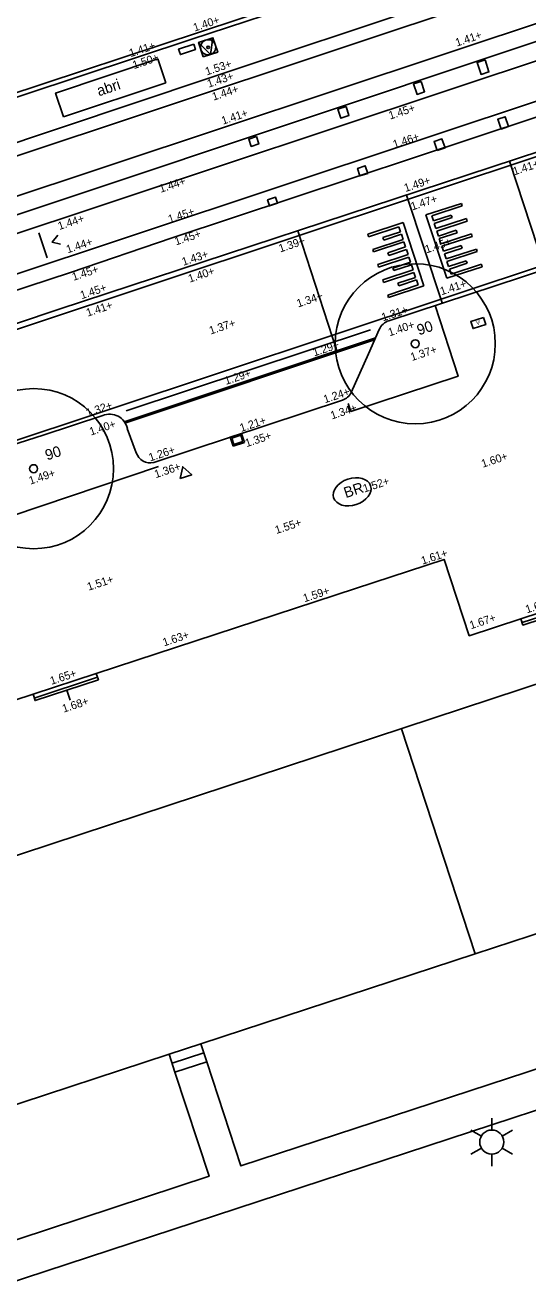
# Model space of a CAD drawing. Extents: x 122462 to 123306, y 485548 to 486417.
# Drawn here: x 122758.75 to 122777.58, y 486120.56 to 486167.98 of the extents above; entities that cross this region are included whole.
import ezdxf

# ---------------------------------------------------------------- set-up
doc = ezdxf.new("R2010")
doc.units = 0
for name, color, linetype in [('B meubilair trammast', 7, 'Continuous'), ('B-WE-AL-WERKGRENS-G', 7, 'Continuous'), ('B-WE-GR-BOOM-S', 7, 'Continuous'), ('B-WE-GR-BOOM_BOOMDIAMETER', 7, 'Continuous'), ('B-WE-IE-MEUBILAIR_WEGMEUBILAIR-S', 7, 'Continuous'), ('B-WE-IE-MEUBILAIR_WEGMEUBILAIR_VERKEERSBORD-S', 7, 'Continuous'), ('B-WE-KL-DATA_TELECOM_KAST-S', 7, 'Continuous'), ('B-WE-OG-HOOGTEPUNT-S', 7, 'Continuous'), ('B-WE-OG-TOPOGRAFIE_GEVELDETAIL-G', 7, 'Continuous'), ('B-WE-OG-TOPOKAART-G', 7, 'Continuous'), ('Level 1', 7, 'Continuous'), ('Level 17', 7, 'Continuous'), ('Level 31', 7, 'Continuous'), ('Level 33', 7, 'Continuous'), ('Level 4', 7, 'Continuous'), ('Level 50', 7, 'Continuous'), ('V boomranden staal', 7, 'Continuous'), ('V Hoogtelijn', 7, 'Continuous'), ('V markering 1-1 10 cm', 7, 'Continuous'), ('V markering figuratie', 7, 'Continuous'), ('V markering ononderbroken streep 10 cm', 7, 'Continuous'), ('V materiaalscheiding algemeen', 7, 'Continuous'), ('V meubilair abri', 7, 'Continuous'), ('V Rails', 7, 'Continuous'), ('V riool trottoirkolk', 7, 'Continuous'), ('V RWS-band 115-225x250 mm specie', 7, 'Continuous'), ('V trottoirband 180-200x250 mm specie', 7, 'Continuous')]:
    doc.layers.add(name, color=color, linetype=linetype)

msp = doc.modelspace()

# ---------------------------------------------------------------- linework, layer by layer
at = {"layer": 'B meubilair trammast'}
msp.add_lwpolyline([(122764.558, 486151.003), (122764.985, 486151.143), (122764.65, 486151.444)], close=True, dxfattribs=at)
at = {"layer": 'B-WE-AL-WERKGRENS-G'}
msp.add_lwpolyline([(122857.632, 486078.279), (122830.484, 486160.606), (122900.937, 486183.81), (122887.855, 486222.555), (122665.445, 486149.273), (122678.196, 486110.449), (122807.072, 486152.895), (122835.324, 486068.154)], dxfattribs=at)
at = {"layer": 'B-WE-GR-BOOM-S'}
for centre, radius in [((122773.368, 486156.05), 3), ((122773.368, 486156.05), 0.15), ((122759.058, 486151.369), 3), ((122759.058, 486151.369), 0.15)]:
    msp.add_circle(centre, radius, dxfattribs=at)
for centre, start, end in [((122773.368, 486156.05), 0, 180), ((122773.368, 486156.05), 180, 0), ((122759.058, 486151.369), 0, 180), ((122759.058, 486151.369), 180, 0)]:
    msp.add_arc(centre, 0.15, start, end, dxfattribs=at)
at = {"layer": 'B-WE-IE-MEUBILAIR_WEGMEUBILAIR-S'}
msp.add_lwpolyline([(122765.06, 486167.28), (122764.493, 486167.094), (122764.561, 486166.887), (122765.128, 486167.073)], close=True, dxfattribs=at)
msp.add_ellipse((122770.999, 486150.502), major_axis=(-0.693, -0.227), ratio=0.685994, dxfattribs=at)
at = {"layer": 'B-WE-IE-MEUBILAIR_WEGMEUBILAIR_VERKEERSBORD-S'}
for points in [[(122765.422, 486166.8), (122765.963, 486166.98), (122765.783, 486167.521), (122765.242, 486167.341)], [(122765.242, 486167.341), (122765.693, 486166.89), (122765.783, 486167.521)]]:
    msp.add_lwpolyline(points, close=True, dxfattribs=at)
for radius in [0.285, 0.0487]:
    msp.add_circle((122765.602, 486167.16), radius, dxfattribs=at)
at = {"layer": 'B-WE-KL-DATA_TELECOM_KAST-S'}
msp.add_lwpolyline([(122775.922, 486157.038), (122775.447, 486156.882), (122775.535, 486156.616), (122776.01, 486156.772)], close=True, dxfattribs=at)
at = {"layer": 'B-WE-OG-TOPOGRAFIE_GEVELDETAIL-G'}
for p, q in [((122777.37, 486145.6), (122778.779, 486146.063)), ((122759.084, 486142.773), (122761.457, 486143.552)), ((122760.302, 486143.067), (122760.426, 486142.688))]:
    msp.add_line(p, q, dxfattribs=at)
for points in [[(122777.323, 486145.742), (122778.733, 486146.205), (122778.81, 486145.968), (122777.401, 486145.505)], [(122759.037, 486142.916), (122761.41, 486143.695), (122761.488, 486143.457), (122759.115, 486142.678)]]:
    msp.add_lwpolyline(points, close=True, dxfattribs=at)
at = {"layer": 'B-WE-OG-TOPOKAART-G'}
for points in [[(122777.323, 486145.742), (122775.392, 486145.108), (122774.449, 486147.969), (122771.127, 486146.881), (122761.41, 486143.694)], [(122759.037, 486142.916), (122756.856, 486142.201)]]:
    msp.add_lwpolyline(points, dxfattribs=at)
at = {"layer": 'Level 1'}
for p, q in [((122775.619, 486133.186), (122765.329, 486129.811)), ((122764.139, 486129.421), (122753.779, 486126.023)), ((122765.329, 486129.811), (122764.139, 486129.421))]:
    msp.add_line(p, q, dxfattribs=at)
msp.add_lwpolyline([(122779.002, 486136.444), (122778.419, 486136.253), (122779.056, 486134.313), (122775.619, 486133.186)], dxfattribs=at)
at = {"layer": 'Level 17'}
for points in [[(122779.221, 486135.779), (122781.139, 486129.929), (122766.828, 486125.242), (122765.548, 486129.146)], [(122764.358, 486128.756), (122765.637, 486124.853), (122751.27, 486120.123), (122749.337, 486125.966)], [(122755.219, 486110.405), (122752.346, 486118.949), (122780.999, 486128.337), (122783.278, 486121.318)]]:
    msp.add_lwpolyline(points, dxfattribs=at)
at = {"layer": 'Level 31'}
for p, q in [((122764.358, 486128.756), (122764.139, 486129.421)), ((122765.329, 486129.811), (122765.548, 486129.146)), ((122765.548, 486129.146), (122764.358, 486128.756))]:
    msp.add_line(p, q, dxfattribs=at)
at = {"layer": 'Level 33'}
msp.add_line((122764.248, 486129.089), (122765.439, 486129.479), dxfattribs=at)
at = {"layer": 'Level 4'}
msp.add_line((122775.619, 486133.186), (122772.851, 486141.624), dxfattribs=at)
at = {"layer": 'Level 50'}
for p, q in [((122775.845, 486126.359), (122775.455, 486126.584)), ((122776.235, 486126.584), (122776.235, 486127.034)), ((122777.014, 486126.584), (122776.624, 486126.359)), ((122775.845, 486125.909), (122775.455, 486125.684)), ((122776.235, 486125.234), (122776.235, 486125.684)), ((122777.014, 486125.684), (122776.624, 486125.909))]:
    msp.add_line(p, q, dxfattribs=at)
msp.add_circle((122776.235, 486126.134), 0.45, dxfattribs=at)
at = {"layer": 'V boomranden staal'}
msp.add_lwpolyline([(122770.852, 486153.817), (122770.953, 486153.512), (122774.974, 486154.83), (122774.111, 486157.484)], dxfattribs=at)
at = {"layer": 'V Hoogtelijn'}
for points in [[(122776.897, 486162.888), (122778.227, 486158.855)], [(122773.044, 486161.625), (122774.382, 486157.582)], [(122770.426, 486155.788), (122768.97, 486160.277)]]:
    msp.add_lwpolyline(points, dxfattribs=at)
at = {"layer": 'V markering 1-1 10 cm'}
for p, q in [((122732.076, 486143.681), (122790.419, 486163.059)), ((122762.526, 486153.531), (122771.692, 486156.576))]:
    msp.add_line(p, q, dxfattribs=at)
at = {"layer": 'V markering figuratie'}
for p, q in [((122712.845, 486143.511), (122860.885, 486192.728)), ((122775.096, 486161.312), (122773.766, 486160.877)), ((122773.987, 486160.844), (122775.128, 486161.217)), ((122775.128, 486161.217), (122775.096, 486161.312)), ((122773.766, 486160.877), (122774.55, 486158.503)), ((122774.05, 486160.654), (122773.987, 486160.844)), ((122774.715, 486160.872), (122774.05, 486160.654)), ((122774.081, 486160.559), (122774.747, 486160.777)), ((122775.284, 486160.742), (122774.144, 486160.369)), ((122774.747, 486160.777), (122774.715, 486160.872)), ((122775.316, 486160.647), (122775.284, 486160.742)), ((122771.587, 486160.155), (122772.915, 486160.596)), ((122772.757, 486160.438), (122771.618, 486160.06)), ((122772.155, 486160.028), (122772.819, 486160.248)), ((122772.819, 486160.248), (122772.757, 486160.438)), ((122772.915, 486160.596), (122773.695, 486158.221)), ((122774.144, 486160.369), (122774.081, 486160.559)), ((122774.175, 486160.273), (122775.316, 486160.647)), ((122774.238, 486160.084), (122774.175, 486160.273)), ((122774.903, 486160.301), (122774.238, 486160.084)), ((122774.934, 486160.206), (122774.903, 486160.301)), ((122771.618, 486160.06), (122771.587, 486160.155)), ((122771.774, 486159.585), (122772.913, 486159.963)), ((122772.945, 486159.868), (122771.806, 486159.49)), ((122772.186, 486159.933), (122772.155, 486160.028)), ((122772.85, 486160.153), (122772.186, 486159.933)), ((122772.913, 486159.963), (122772.85, 486160.153)), ((122773.007, 486159.678), (122772.945, 486159.868)), ((122774.269, 486159.989), (122774.934, 486160.206)), ((122774.332, 486159.798), (122774.269, 486159.989)), ((122775.472, 486160.171), (122774.332, 486159.798)), ((122774.364, 486159.704), (122775.503, 486160.076)), ((122775.503, 486160.076), (122775.472, 486160.171)), ((122771.806, 486159.49), (122771.774, 486159.585)), ((122771.962, 486159.015), (122773.101, 486159.393)), ((122773.131, 486159.297), (122771.994, 486158.92)), ((122772.343, 486159.458), (122773.007, 486159.678)), ((122772.374, 486159.363), (122772.343, 486159.458)), ((122773.038, 486159.583), (122772.374, 486159.363)), ((122773.101, 486159.393), (122773.038, 486159.583)), ((122773.194, 486159.107), (122773.131, 486159.297)), ((122774.427, 486159.514), (122774.364, 486159.704)), ((122775.091, 486159.731), (122774.427, 486159.514)), ((122774.458, 486159.419), (122775.122, 486159.636)), ((122774.521, 486159.228), (122774.458, 486159.419)), ((122775.66, 486159.601), (122774.521, 486159.228)), ((122774.552, 486159.133), (122775.691, 486159.506)), ((122775.122, 486159.636), (122775.091, 486159.731)), ((122775.691, 486159.506), (122775.66, 486159.601)), ((122771.994, 486158.92), (122771.962, 486159.015)), ((122772.15, 486158.445), (122773.288, 486158.822)), ((122772.531, 486158.887), (122773.194, 486159.107)), ((122772.562, 486158.792), (122772.531, 486158.887)), ((122773.225, 486159.012), (122772.562, 486158.792)), ((122773.288, 486158.822), (122773.225, 486159.012)), ((122774.55, 486158.503), (122775.881, 486158.938)), ((122774.615, 486158.945), (122774.552, 486159.133)), ((122775.28, 486159.162), (122774.615, 486158.945)), ((122774.646, 486158.85), (122775.311, 486159.067)), ((122774.709, 486158.66), (122774.646, 486158.85)), ((122775.849, 486159.033), (122774.709, 486158.66)), ((122775.311, 486159.067), (122775.28, 486159.162)), ((122775.881, 486158.938), (122775.849, 486159.033)), ((122772.181, 486158.35), (122772.15, 486158.445)), ((122773.319, 486158.727), (122772.181, 486158.35)), ((122772.716, 486158.318), (122773.381, 486158.538)), ((122773.412, 486158.443), (122772.748, 486158.223)), ((122773.381, 486158.538), (122773.319, 486158.727)), ((122773.474, 486158.253), (122773.412, 486158.443)), ((122772.335, 486157.875), (122773.474, 486158.253)), ((122772.367, 486157.78), (122772.335, 486157.875)), ((122773.695, 486158.221), (122772.367, 486157.78)), ((122772.748, 486158.223), (122772.716, 486158.318))]:
    msp.add_line(p, q, dxfattribs=at)
for points in [[(122775.986, 486166.687), (122775.686, 486166.587), (122775.836, 486166.145), (122776.129, 486166.24), (122775.986, 486166.687)], [(122773.589, 486165.884), (122773.304, 486165.789), (122773.435, 486165.394), (122773.72, 486165.493), (122773.589, 486165.884)], [(122770.771, 486164.941), (122770.467, 486164.842), (122770.578, 486164.503), (122770.883, 486164.604), (122770.771, 486164.941)], [(122776.858, 486164.189), (122776.737, 486164.558), (122776.461, 486164.462), (122776.582, 486164.096), (122776.858, 486164.189)], [(122767.414, 486163.816), (122767.125, 486163.72), (122767.218, 486163.443), (122767.503, 486163.537), (122767.414, 486163.816)], [(122774.187, 486163.291), (122774.484, 486163.389), (122774.369, 486163.729), (122774.076, 486163.634), (122774.187, 486163.291)], [(122771.584, 486162.435), (122771.488, 486162.72), (122771.204, 486162.623), (122771.295, 486162.339), (122771.584, 486162.435)], [(122768.205, 486161.313), (122768.128, 486161.543), (122767.832, 486161.442), (122767.907, 486161.214), (122768.205, 486161.313)]]:
    msp.add_lwpolyline(points, dxfattribs=at)
at = {"layer": 'V markering ononderbroken streep 10 cm'}
msp.add_line((122771.843, 486156.198), (122762.513, 486153.084), dxfattribs=at)
for points in [[(122782.506, 486173.456), (122769.669, 486169.188), (122753.621, 486163.883), (122729.113, 486155.773)], [(122728.941, 486151.077), (122760.57, 486161.6), (122777.147, 486167.134), (122788.89, 486171.042)], [(122790.431, 486167.268), (122783.519, 486164.927), (122758.686, 486156.675), (122742.703, 486151.362), (122729.592, 486147.018)], [(122759.253, 486160.209), (122759.565, 486159.271)], [(122760.068, 486159.783), (122759.751, 486159.863), (122759.967, 486160.12)]]:
    msp.add_lwpolyline(points, dxfattribs=at)
at = {"layer": 'V materiaalscheiding algemeen'}
for points in [[(122780.156, 486165.287), (122764.259, 486160.016), (122760.446, 486158.724), (122755.663, 486157.161), (122747.256, 486154.337), (122738.577, 486151.45), (122730.117, 486148.653), (122721.549, 486145.803), (122712.998, 486142.94), (122707.935, 486141.266)], [(122771.876, 486156.272), (122762.46, 486153.13)], [(122757.129, 486149.222), (122763.738, 486151.452)]]:
    msp.add_lwpolyline(points, dxfattribs=at)
at = {"layer": 'V meubilair abri'}
msp.add_line((122764.012, 486165.834), (122760.179, 486164.552), dxfattribs=at)
msp.add_lwpolyline([(122764.012, 486165.834), (122763.714, 486166.725), (122759.881, 486165.443), (122760.179, 486164.552)], dxfattribs=at)
at = {"layer": 'V Rails'}
for p, q in [((122714.919, 486148.627), (122859.557, 486196.72)), ((122715.373, 486147.26), (122860.011, 486195.354)), ((122712.39, 486144.878), (122860.43, 486194.095))]:
    msp.add_line(p, q, dxfattribs=at)
at = {"layer": 'V riool trottoirkolk'}
for p, q in [((122766.426, 486152.545), (122766.854, 486152.687)), ((122766.806, 486152.671), (122766.808, 486152.666)), ((122766.854, 486152.687), (122766.964, 486152.355)), ((122766.536, 486152.213), (122766.426, 486152.545)), ((122766.474, 486152.561), (122766.475, 486152.556)), ((122766.488, 486152.55), (122766.533, 486152.565)), ((122766.533, 486152.565), (122766.564, 486152.575)), ((122766.964, 486152.355), (122766.536, 486152.213)), ((122766.569, 486152.593), (122766.57, 486152.588)), ((122766.593, 486152.6), (122766.594, 486152.596)), ((122766.607, 486152.589), (122766.683, 486152.615)), ((122766.687, 486152.632), (122766.689, 486152.627)), ((122766.711, 486152.64), (122766.713, 486152.635)), ((122766.725, 486152.629), (122766.801, 486152.654))]:
    msp.add_line(p, q, dxfattribs=at)
msp.add_lwpolyline([(122766.9, 486152.386), (122766.568, 486152.276), (122766.49, 486152.514), (122766.822, 486152.624)], close=True, dxfattribs=at)
for centre, start, end in [((122766.798, 486152.663), 288.3208, 18.3208), ((122766.485, 486152.56), 198.3208, 288.3208), ((122766.561, 486152.585), 288.3208, 18.3208), ((122766.604, 486152.599), 198.3208, 288.3208), ((122766.68, 486152.624), 288.3208, 18.3208), ((122766.722, 486152.638), 198.3208, 288.3208)]:
    msp.add_arc(centre, 0.01, start, end, dxfattribs=at)
at = {"layer": 'V RWS-band 115-225x250 mm specie'}
msp.add_lwpolyline([(122788.059, 486166.632), (122787.124, 486166.306), (122785.206, 486165.623), (122777.128, 486162.968), (122760.015, 486157.342), (122740.955, 486150.951), (122719.987, 486144.031), (122708.301, 486140.155)], dxfattribs=at)
at = {"layer": 'V trottoirband 180-200x250 mm specie'}
for points in [[(122764.995, 486167.464), (122774.458, 486170.57), (122782.134, 486173.165), (122791.772, 486176.363), (122801.583, 486179.598)], [(122802.843, 486178.897), (122803.005, 486178.403), (122796.653, 486176.321), (122790.145, 486174.137), (122787.981, 486173.414), (122783.643, 486171.985), (122782.562, 486171.633), (122774.188, 486168.85), (122765.631, 486166.001), (122757.287, 486163.217), (122748.482, 486160.287), (122740.076, 486157.459), (122731.818, 486154.747)], [(122731.297, 486156.319), (122739.679, 486159.075), (122748.36, 486161.956), (122756.611, 486164.69), (122764.995, 486167.464)], [(122772.378, 486156.913), (122779.402, 486159.225), (122790.481, 486162.869)], [(122770.965, 486154.222), (122771.61, 486155.678), (122772.018, 486156.589)], [(122763.563, 486151.597), (122770.642, 486153.941)], [(122757.567, 486152.034), (122759.417, 486152.622), (122761.652, 486153.364)], [(122762.573, 486152.872), (122762.905, 486151.967)]]:
    msp.add_lwpolyline(points, dxfattribs=at)
for centre, radius, start, end in [((122772.566, 486156.344), 0.6, 108.216, 155.8705), ((122770.478, 486154.455), 0.54, 287.6613, 334.3832), ((122761.907, 486152.733), 0.681, 11.7994, 111.9782), ((122763.44, 486152.149), 0.565, 198.7561, 282.5449)]:
    msp.add_arc(centre, radius, start, end, dxfattribs=at)

# ---------------------------------------------------------------- texts
at = {"layer": 'B-WE-GR-BOOM_BOOMDIAMETER'}
for rotation, p in [(18.216, (122773.506, 486156.363)), (18.3657, (122759.567, 486151.674))]:
    msp.add_text('90', height=0.4, rotation=rotation, dxfattribs=at).set_placement(p)
at = {"layer": 'B-WE-IE-MEUBILAIR_WEGMEUBILAIR-S'}
msp.add_text('BR', height=0.4, rotation=18.1571, dxfattribs=at).set_placement((122770.764, 486150.264))
at = {"layer": 'B-WE-KL-DATA_TELECOM_KAST-S'}
msp.add_text('V', height=0.16, rotation=18.2365, dxfattribs=at).set_placement((122775.68, 486156.739))
at = {"layer": 'B-WE-OG-HOOGTEPUNT-S'}
for s, rotation, p in [('1.40+', 18.4023, (122765.099, 486167.747)), ('1.41+', 18.4609, (122774.928, 486167.183)), ('1.41+', 18.4023, (122762.695, 486166.788)), ('1.50+', 18.4023, (122762.824, 486166.342)), ('1.53+', 18.4023, (122765.55, 486166.103)), ('1.43+', 18.4023, (122765.622, 486165.645)), ('1.44+', 18.4023, (122765.807, 486165.159)), ('1.41+', 18.4023, (122766.158, 486164.258)), ('1.45+', 18.4023, (122772.426, 486164.45)), ('1.46+', 18.4023, (122772.585, 486163.372)), ('1.41+', 18.2066, (122777.083, 486162.361)), ('1.44+', 18.4023, (122763.825, 486161.707)), ('1.49+', 18.3738, (122773.004, 486161.736)), ('1.47+', 18.3738, (122773.256, 486161.045)), ('1.44+', 18.4023, (122760.025, 486160.31)), ('1.45+', 18.4023, (122764.156, 486160.569)), ('1.45+', 18.4023, (122764.401, 486159.734)), ('1.44+', 18.4023, (122760.338, 486159.437)), ('1.39+', 18.3738, (122768.304, 486159.47)), ('1.45+', 18.3738, (122773.786, 486159.436)), ('1.43+', 18.4023, (122764.674, 486158.971)), ('1.45+', 18.4023, (122760.557, 486158.407)), ('1.40+', 18.4023, (122764.91, 486158.338)), ('1.41+', 18.3738, (122774.353, 486157.864)), ('1.45+', 18.4023, (122760.862, 486157.718)), ('1.34+', 18.3738, (122768.976, 486157.408)), ('1.41+', 18.4023, (122761.087, 486157.062)), ('1.31+', 18.3738, (122772.156, 486156.89)), ('1.37+', 18.3738, (122765.695, 486156.392)), ('1.40+', 18.3738, (122772.406, 486156.327)), ('1.29+', 18.3738, (122769.58, 486155.573)), ('1.37+', 18.3738, (122773.244, 486155.4)), ('1.29+', 18.3738, (122766.275, 486154.509)), ('1.24+', 18.3738, (122769.981, 486153.817)), ('1.32+', 18.3738, (122761.08, 486153.306)), ('1.34+', 18.3738, (122770.245, 486153.211)), ('1.40+', 18.3738, (122761.206, 486152.606)), ('1.21+', 18.3738, (122766.841, 486152.743)), ('1.35+', 18.3738, (122767.045, 486152.173)), ('1.26+', 18.3738, (122763.429, 486151.636)), ('1.60+', 18.1571, (122775.899, 486151.402)), ('1.49+', 18.3738, (122758.938, 486150.769)), ('1.36+', 18.3738, (122763.643, 486151.012)), ('1.52+', 18.1571, (122771.461, 486150.472)), ('1.55+', 18.1571, (122768.164, 486148.919)), ('1.61+', 18.1571, (122773.642, 486147.77)), ('1.51+', 18.1571, (122761.119, 486146.792)), ('1.59+', 18.1571, (122769.217, 486146.36)), ('1.66+', 18.187, (122777.552, 486145.943)), ('1.67+', 18.187, (122775.456, 486145.349)), ('1.63+', 18.1571, (122763.952, 486144.707)), ('1.65+', 18.1571, (122759.73, 486143.268)), ('1.68+', 18.1571, (122760.187, 486142.224))]:
    msp.add_text(s, height=0.3, rotation=rotation, dxfattribs=at).set_placement(p)
at = {"layer": 'V meubilair abri'}
msp.add_text('abri', height=0.4, rotation=18.4887, dxfattribs=at).set_placement((122761.507, 486165.322))

doc.saveas('drawing.dxf')
